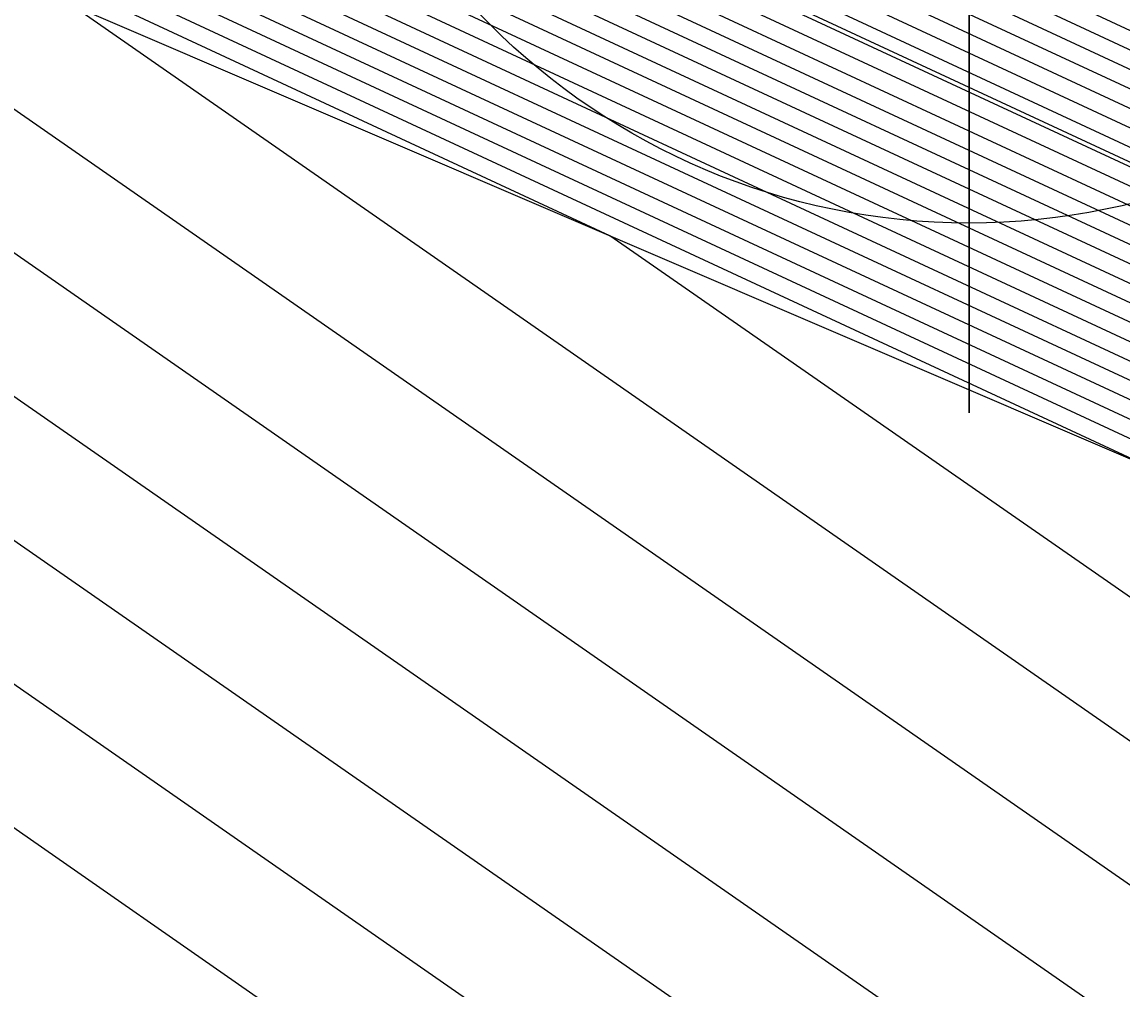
# Model space of a CAD drawing. Extents: x 2531902 to 2533249, y 715219 to 716099.
# Drawn here: x 2532873.294 to 2532877.1, y 715647.016 to 715650.364 of the extents above; entities that cross this region are included whole.
import ezdxf

# ---------------------------------------------------------------- set-up
doc = ezdxf.new("R2010")
doc.units = 0
for name, color, linetype in [('DTM Contours Major', 7, 'Continuous'), ('DTM Contours Minor', 7, 'Continuous'), ('Exist DTM Breakline Underwater', 7, 'Continuous'), ('Exist DTM Crownline Cogo Point CELL', 7, 'Continuous'), ('Exist Hydro Stream or Body of Water', 7, 'Continuous')]:
    doc.layers.add(name, color=color, linetype=linetype)

msp = doc.modelspace()

# ---------------------------------------------------------------- linework, layer by layer
at = {"layer": 'DTM Contours Major'}
for points in [[(2532857.4738, 715669.534), (2532854.1322, 715663.7429), (2532860.8939, 715663.92), (2532861.0702, 715661.9351), (2532860.7708, 715661.5661), (2532861.2091, 715661.1809), (2532861.1313, 715660.4253), (2532865.1602, 715655.8194), (2532865.9033, 715655.5502), (2532866.8547, 715655.2057), (2532867.8017, 715654.95), (2532868.3437, 715654.6883), (2532870.2051, 715653.5839), (2532870.4065, 715653.4866), (2532871.8617, 715652.7835), (2532881.4224, 715648.3399)], [(2532855.348, 715662.0747), (2532859.5043, 715662.1836), (2532859.5137, 715662.0773), (2532859.4977, 715662.0575), (2532860.1784, 715661.4592), (2532860.1582, 715661.2633), (2532865.2307, 715655.4643), (2532865.4234, 715655.3946), (2532866.6251, 715654.9593), (2532867.8213, 715654.6364), (2532867.9619, 715654.5685), (2532870.3119, 715653.1743), (2532870.3641, 715653.1491), (2532870.7414, 715652.9668), (2532882.7923, 715647.3658)], [(2532789.6277, 715644.057), (2532793.8393, 715645.2696), (2532805.6804, 715647.6195), (2532808.6079, 715648.4437), (2532808.8281, 715648.5057), (2532821.0978, 715651.2239), (2532826.1386, 715653.1449), (2532828.6486, 715654.1014), (2532844.8666, 715656.3113), (2532846.6142, 715656.5382), (2532851.4505, 715657.1659), (2532860.6863, 715660.3852), (2532865.3013, 715655.1093), (2532866.3955, 715654.7129), (2532867.4848, 715654.4189), (2532869.6244, 715653.1495), (2532880.5916, 715648.0522), (2532883.2727, 715646.8061)], [(2532786.7831, 715639.5989), (2532788.1858, 715640.1067), (2532799.5682, 715643.384), (2532804.2041, 715644.304), (2532811.6353, 715646.3961), (2532811.7271, 715646.4219), (2532816.8446, 715647.5556), (2532829.6406, 715652.4321), (2532831.2836, 715653.0581), (2532841.8993, 715654.5047), (2532843.0432, 715654.6532), (2532855.32, 715656.2468), (2532862.0227, 715658.583), (2532865.3718, 715654.7542), (2532866.1659, 715654.4666), (2532866.9564, 715654.2532), (2532868.5092, 715653.3319), (2532876.4683, 715649.6328), (2532880.7762, 715647.6306)], [(2532935.3176, 715616.3172), (2532930.0827, 715618.0274), (2532927.6375, 715618.8723), (2532926.2537, 715619.6241), (2532908.7337, 715630.0977), (2532908.1474, 715630.4481), (2532906.8964, 715631.0438), (2532905.3404, 715631.9663), (2532903.2594, 715633.2486), (2532888.565, 715641.3132), (2532886.3941, 715643.4201), (2532885.4621, 715644.0742), (2532880.9335, 715647.2216), (2532872.345, 715651.2133), (2532867.394, 715653.5144), (2532866.4281, 715654.0874), (2532865.9364, 715654.2202), (2532865.4424, 715654.3991), (2532863.359, 715656.7809), (2532859.1896, 715655.3276), (2532846.8051, 715653.72)], [(2532855.566, 715634.305), (2532855.1579, 715634.4394), (2532837.1798, 715635.5591), (2532830.4477, 715637.3638), (2532826.6697, 715640.9272), (2532836.5144, 715650.6335), (2532837.1349, 715650.8096), (2532837.4883, 715650.9861), (2532840.3745, 715651.4638), (2532863.0592, 715654.4084), (2532864.6954, 715654.9787), (2532865.5129, 715654.044), (2532865.7068, 715653.9738), (2532865.8998, 715653.9217), (2532866.2788, 715653.6969), (2532868.2217, 715652.7938), (2532871.5921, 715651.2274), (2532884.7681, 715642.07), (2532887.2259, 715640.3451)], [(2532856.9966, 715637.752), (2532843.6335, 715642.1542), (2532838.9499, 715642.4459), (2532837.1961, 715642.9161), (2532836.2118, 715643.8444), (2532838.7765, 715646.3731), (2532845.3018, 715648.2244), (2532849.0173, 715650.0799), (2532864.8622, 715652.7028), (2532871.8489, 715648.5624), (2532884.0741, 715640.0659), (2532885.362, 715639.162), (2532893.9853, 715631.3499), (2532888.3305, 715628.8192), (2532883.327, 715629.5558)]]:
    msp.add_lwpolyline(points, dxfattribs=at)
at = {"layer": 'DTM Contours Minor'}
for points in [[(2532864.4522, 715683.2715), (2532852.7705, 715663.0273), (2532860.3381, 715663.2254), (2532860.4476, 715661.9919), (2532860.2615, 715661.7627), (2532860.7968, 715661.2922), (2532860.7421, 715660.7605), (2532865.1884, 715655.6774), (2532865.7113, 715655.488), (2532866.7628, 715655.1071), (2532867.8096, 715654.8246), (2532868.191, 715654.6404), (2532870.2479, 715653.4201), (2532870.3895, 715653.3516), (2532871.4135, 715652.8568), (2532881.9704, 715647.9503)], [(2532864.5111, 715682.5515), (2532853.4514, 715663.3851), (2532860.616, 715663.5727), (2532860.7589, 715661.9635), (2532860.5162, 715661.6644), (2532861.0029, 715661.2365), (2532860.9367, 715660.5929), (2532865.1743, 715655.7484), (2532865.8073, 715655.5191), (2532866.8088, 715655.1564), (2532867.8056, 715654.8873), (2532868.2673, 715654.6643), (2532870.2265, 715653.502), (2532870.398, 715653.4191), (2532871.6376, 715652.8201), (2532881.6964, 715648.1451)], [(2532829.3591, 715656.4468), (2532845.1961, 715658.6889), (2532845.4714, 715660.8009), (2532845.6526, 715665.0102), (2532847.9255, 715670.1646), (2532852.3926, 715674.3444), (2532862.9253, 715681.5964), (2532862.1318, 715680.0723), (2532852.0897, 715662.6694), (2532860.0601, 715662.8781), (2532860.1363, 715662.0204), (2532860.0069, 715661.8609), (2532860.5907, 715661.3478), (2532860.5475, 715660.9281), (2532865.2025, 715655.6064), (2532865.6154, 715655.4568), (2532866.7169, 715655.0579), (2532867.8135, 715654.7618), (2532868.1146, 715654.6164), (2532870.2692, 715653.3381), (2532870.3811, 715653.2841), (2532871.1895, 715652.8934), (2532882.2443, 715647.7555)], [(2532826.9898, 715655.6556), (2532846.3531, 715658.397), (2532846.6897, 715660.9792), (2532846.8189, 715663.9807), (2532849.5607, 715670.1985), (2532852.8461, 715673.2726), (2532860.5923, 715678.6061), (2532858.5695, 715674.7208), (2532851.4089, 715662.3116), (2532859.7822, 715662.5309), (2532859.825, 715662.0488), (2532859.7523, 715661.9592), (2532860.3846, 715661.4035), (2532860.3529, 715661.0957), (2532865.2166, 715655.5353), (2532865.5194, 715655.4257), (2532866.671, 715655.0086), (2532867.8174, 715654.6991), (2532868.0382, 715654.5925), (2532870.2906, 715653.2562), (2532870.3726, 715653.2166), (2532870.9654, 715652.9301), (2532882.5183, 715647.5606)], [(2532855.9263, 715672.6254), (2532851.4448, 715664.0179), (2532850.0473, 715661.5959), (2532853.6344, 715661.6899), (2532854.2984, 715659.973), (2532859.6172, 715661.8269), (2532859.9723, 715661.5148), (2532859.9636, 715661.4309), (2532865.2448, 715655.3933), (2532865.3274, 715655.3634), (2532866.5792, 715654.91), (2532867.8253, 715654.5736), (2532867.8855, 715654.5446), (2532870.3333, 715653.0923), (2532870.3556, 715653.0815), (2532870.5173, 715653.0034), (2532883.0663, 715647.171)], [(2532827.0676, 715654.7273), (2532846.647, 715657.3953), (2532848.7567, 715657.6691), (2532849.1287, 715657.7174), (2532859.8845, 715661.4664), (2532865.2589, 715655.3223), (2532866.5333, 715654.8608), (2532867.8018, 715654.5183), (2532870.2935, 715653.04), (2532883.0656, 715647.1039), (2532883.3318, 715646.9802), (2532884.8537, 715646.3424), (2532885.8803, 715645.747), (2532886.5222, 715645.4187), (2532889.6021, 715644.0925), (2532889.7062, 715644.0477), (2532889.9515, 715644.1135), (2532891.4405, 715643.9665), (2532891.6864, 715643.8181), (2532896.1558, 715641.0642), (2532896.6626, 715640.7519), (2532907.0749, 715634.5784)], [(2532827.5946, 715654.5187), (2532846.0535, 715657.034), (2532848.0425, 715657.2922), (2532849.9027, 715657.5336), (2532860.1518, 715661.106), (2532865.2731, 715655.2513), (2532866.4874, 715654.8115), (2532867.6961, 715654.4852), (2532870.0705, 715653.0765), (2532882.2409, 715647.42), (2532883.572, 715646.8014), (2532884.9473, 715646.225), (2532885.8751, 715645.6869), (2532886.4551, 715645.3903), (2532889.2383, 715644.1919), (2532889.7587, 715643.9678), (2532889.9503, 715644.0191), (2532891.1133, 715643.9044), (2532891.3054, 715643.7885), (2532894.796, 715641.6376), (2532897.3301, 715640.076), (2532907.0611, 715634.3065)], [(2532828.1216, 715654.31), (2532845.4601, 715656.6726), (2532847.3283, 715656.9152), (2532850.6766, 715657.3498), (2532860.419, 715660.7456), (2532865.2872, 715655.1803), (2532866.4414, 715654.7622), (2532867.5905, 715654.452), (2532869.8475, 715653.113), (2532881.4163, 715647.7361), (2532883.8122, 715646.6226), (2532885.0409, 715646.1076), (2532885.8698, 715645.6269), (2532886.388, 715645.3619), (2532888.8745, 715644.2912), (2532889.8113, 715643.8878), (2532889.9492, 715643.9248), (2532890.786, 715643.8422), (2532890.9243, 715643.7588), (2532893.4362, 715642.211), (2532897.9977, 715639.4002), (2532907.0474, 715634.0346)], [(2532829.1756, 715653.8927), (2532844.2731, 715655.95), (2532845.9, 715656.1612), (2532852.2244, 715656.9821), (2532860.9536, 715660.0247), (2532865.3154, 715655.0382), (2532866.3496, 715654.6637), (2532867.3791, 715654.3857), (2532869.4014, 715653.186), (2532879.767, 715648.3683), (2532884.2927, 715646.2649), (2532885.2282, 715645.8729), (2532885.8593, 715645.5069), (2532886.2538, 715645.3051), (2532888.147, 715644.4899), (2532889.9164, 715643.728), (2532889.9469, 715643.7361), (2532890.1316, 715643.7179), (2532890.1621, 715643.6995), (2532890.7165, 715643.3579), (2532899.3327, 715638.0486), (2532907.0199, 715633.4908)], [(2532829.7026, 715653.6841), (2532843.6797, 715655.5887), (2532845.1858, 715655.7842), (2532852.9983, 715656.7983), (2532861.2208, 715659.6643), (2532865.3295, 715654.9672), (2532866.3037, 715654.6144), (2532867.2735, 715654.3526), (2532869.1783, 715653.2225), (2532878.9423, 715648.6845), (2532884.5329, 715646.0861), (2532885.3218, 715645.7555), (2532885.854, 715645.4468), (2532886.1867, 715645.2767), (2532887.7832, 715644.5892), (2532889.639, 715643.7901), (2532889.8752, 715643.5609), (2532890.6305, 715643.1464), (2532900.0002, 715637.3728), (2532907.0062, 715633.219)], [(2532830.2296, 715653.4754), (2532843.0862, 715655.2273), (2532844.4716, 715655.4072), (2532853.7722, 715656.6144), (2532861.4881, 715659.3039), (2532865.3436, 715654.8962), (2532866.2578, 715654.5651), (2532867.1678, 715654.3194), (2532868.9553, 715653.259), (2532878.1176, 715649.0006), (2532884.7731, 715645.9073), (2532885.4154, 715645.6381), (2532885.8487, 715645.3868), (2532886.1196, 715645.2483), (2532887.4195, 715644.6885), (2532888.9304, 715644.038), (2532889.7114, 715643.2799), (2532892.2091, 715641.9091), (2532900.6677, 715636.697)], [(2532842.4928, 715654.866), (2532843.7574, 715655.0302), (2532854.5461, 715656.4306), (2532861.7554, 715658.9434), (2532865.3577, 715654.8252), (2532866.2119, 715654.5158), (2532867.0621, 715654.2863), (2532868.7323, 715653.2955), (2532877.293, 715649.3167), (2532885.0133, 715645.7285), (2532885.509, 715645.5207), (2532885.8434, 715645.3268), (2532886.0525, 715645.2199), (2532887.0557, 715644.7879), (2532888.2218, 715644.2858), (2532889.5476, 715642.999), (2532893.7878, 715640.6719), (2532901.3353, 715636.0212)], [(2532842.329, 715654.2762), (2532856.094, 715656.0629), (2532862.2899, 715658.2226), (2532865.3859, 715654.6832), (2532866.12, 715654.4173), (2532866.8508, 715654.22), (2532868.2862, 715653.3684), (2532875.6437, 715649.9489), (2532885.4937, 715645.3708), (2532885.6963, 715645.286), (2532885.8329, 715645.2067), (2532885.9183, 715645.163), (2532886.3281, 715644.9866), (2532886.8046, 715644.7814), (2532889.2201, 715642.4371), (2532896.945, 715638.1975), (2532902.6703, 715634.6696)], [(2532841.6148, 715653.8992), (2532856.8679, 715655.8791), (2532862.5572, 715657.8621), (2532865.4, 715654.6122), (2532866.0741, 715654.368), (2532866.7451, 715654.1869), (2532868.0631, 715653.4049), (2532874.819, 715650.265), (2532885.734, 715645.192), (2532885.7899, 715645.1686), (2532885.8276, 715645.1467), (2532885.8512, 715645.1346), (2532885.9644, 715645.0859), (2532886.0959, 715645.0293), (2532889.0563, 715642.1561), (2532898.5236, 715636.9603), (2532903.3378, 715633.9938)], [(2532900.1022, 715635.723), (2532888.8925, 715641.8751), (2532885.9599, 715644.7214), (2532885.7397, 715644.8759), (2532884.6701, 715645.6193), (2532873.9944, 715650.5811), (2532867.8401, 715653.4414), (2532866.6394, 715654.1537), (2532866.0282, 715654.3187), (2532865.4142, 715654.5411), (2532862.8245, 715657.5017), (2532857.6418, 715655.6952), (2532840.9006, 715653.5222), (2532840.1189, 715653.4207), (2532832.8646, 715652.4322), (2532831.7418, 715652.0044), (2532814.2926, 715645.3547), (2532813.4666, 715645.1717), (2532813.4517, 715645.1675), (2532803.3183, 715642.3147), (2532803.0056, 715642.2526), (2532802.2378, 715642.0316), (2532782.0867, 715634.737)], [(2532901.6808, 715634.4858), (2532888.7287, 715641.5942), (2532886.177, 715644.0708), (2532885.6009, 715644.475), (2532882.8018, 715646.4205), (2532873.1697, 715650.8972), (2532867.617, 715653.4779), (2532866.5338, 715654.1206), (2532865.9823, 715654.2695), (2532865.4283, 715654.4701), (2532863.0917, 715657.1413), (2532858.4157, 715655.5114), (2532840.1864, 715653.1452), (2532839.5255, 715653.0594), (2532833.3916, 715652.2236), (2532832.4422, 715651.8618), (2532815.4117, 715645.3716), (2532814.8004, 715642.7346), (2532809.5683, 715640.2335), (2532811.2221, 715636.8574)], [(2532904.8381, 715632.0114), (2532888.4012, 715641.0323), (2532886.6112, 715642.7695), (2532885.3233, 715643.6734), (2532879.0652, 715648.0228), (2532871.5204, 715651.5294), (2532867.171, 715653.5509), (2532866.3224, 715654.0543), (2532865.8904, 715654.1709), (2532865.4565, 715654.3281), (2532863.6263, 715656.4204), (2532859.9635, 715655.1437), (2532838.7581, 715652.3912), (2532838.3386, 715652.3367), (2532834.4455, 715651.8063), (2532833.8431, 715651.5766), (2532823.0343, 715647.4576), (2532821.5554, 715641.0775), (2532819.036, 715638.5935), (2532825.049, 715632.9221)], [(2532906.4167, 715630.7742), (2532888.2374, 715640.7513), (2532886.8283, 715642.1189), (2532885.1845, 715643.2725), (2532877.1969, 715648.8239), (2532870.6957, 715651.8455), (2532866.9479, 715653.5874), (2532866.2168, 715654.0212), (2532865.8445, 715654.1217), (2532865.4706, 715654.2571), (2532863.8935, 715656.06), (2532860.7374, 715654.9599), (2532838.0439, 715652.0142), (2532837.7451, 715651.9754), (2532834.9725, 715651.5976), (2532834.5435, 715651.4341), (2532826.8456, 715648.5005), (2532825.7924, 715643.9567), (2532820.9444, 715639.1769), (2532826.3987, 715634.0325)], [(2532902.833, 715632.3701), (2532888.0736, 715640.4704), (2532887.0454, 715641.4683), (2532885.0457, 715642.8717), (2532875.3287, 715649.6251), (2532869.8711, 715652.1616), (2532866.7249, 715653.6239), (2532866.1111, 715653.988), (2532865.7986, 715654.0724), (2532865.4847, 715654.1861), (2532864.1608, 715655.6996), (2532861.5113, 715654.7761), (2532837.3297, 715651.6372), (2532837.1517, 715651.6141), (2532835.4995, 715651.389), (2532835.2439, 715651.2915), (2532830.6568, 715649.5435), (2532830.0293, 715646.8359), (2532822.8529, 715639.7603), (2532827.7484, 715635.1429)], [(2532884.9069, 715642.4709), (2532873.4604, 715650.4262), (2532869.0464, 715652.4777), (2532866.5018, 715653.6604), (2532866.0054, 715653.9549), (2532865.7527, 715654.0231), (2532865.4988, 715654.1151), (2532864.4281, 715655.3391), (2532862.2852, 715654.5922), (2532836.6155, 715651.2602), (2532836.5582, 715651.2527), (2532836.0265, 715651.1803), (2532835.9443, 715651.1489), (2532834.4681, 715650.5864), (2532834.2662, 715649.7151), (2532824.7613, 715640.3438), (2532829.098, 715636.2534)], [(2532852.853, 715635.9824), (2532837.5338, 715636.9365), (2532831.7974, 715638.4743), (2532828.5781, 715641.5106), (2532836.9668, 715649.7814), (2532838.7683, 715650.2926), (2532839.7941, 715650.8048), (2532848.1726, 715652.1918), (2532863.8331, 715654.2246), (2532864.9626, 715654.6183), (2532865.527, 715653.973), (2532865.6609, 715653.9246), (2532865.7941, 715653.8886), (2532866.0558, 715653.7333), (2532867.3971, 715653.1099), (2532869.7238, 715652.0285), (2532884.6293, 715641.6692), (2532887.4729, 715639.6735), (2532893.8197, 715633.9238)], [(2532856.1382, 715635.6838), (2532850.5481, 715637.5253), (2532837.8878, 715638.3138), (2532833.147, 715639.5847), (2532830.4865, 715642.0941), (2532837.4192, 715648.9293), (2532840.4017, 715649.7755), (2532842.0999, 715650.6236), (2532855.9707, 715652.9197), (2532864.607, 715654.0407), (2532865.2299, 715654.2578), (2532865.5412, 715653.902), (2532865.615, 715653.8753), (2532865.6884, 715653.8554), (2532865.8327, 715653.7698), (2532866.5724, 715653.426), (2532867.8556, 715652.8297), (2532884.4905, 715641.2684), (2532886.9452, 715639.5456), (2532903.3807, 715624.6564), (2532902.6218, 715624.3168), (2532878.4062, 715627.8818), (2532862.8026, 715633.42), (2532856.1382, 715635.6838)], [(2532856.4243, 715636.3732), (2532848.2433, 715639.0683), (2532838.2418, 715639.6912), (2532834.4967, 715640.6952), (2532832.395, 715642.6775), (2532837.8717, 715648.0772), (2532842.035, 715649.2585), (2532844.4057, 715650.4424), (2532863.7688, 715653.6476), (2532865.3809, 715653.8569), (2532865.4972, 715653.8974), (2532865.5553, 715653.831), (2532865.569, 715653.826), (2532865.5828, 715653.8223), (2532865.6097, 715653.8063), (2532865.7478, 715653.7422), (2532865.9873, 715653.6308), (2532884.3517, 715640.8675), (2532886.4175, 715639.4177), (2532900.2489, 715626.8876), (2532897.8581, 715625.8176), (2532878.592, 715628.6539), (2532866.1777, 715633.0602), (2532856.4243, 715636.3732)], [(2532856.7104, 715637.0626), (2532845.9384, 715640.6112), (2532838.5959, 715641.0685), (2532835.8464, 715641.8056), (2532834.3034, 715643.2609), (2532838.3241, 715647.2252), (2532843.6684, 715648.7415), (2532846.7115, 715650.2611), (2532865.2555, 715653.3308), (2532868.296, 715651.5289), (2532884.2129, 715640.4667), (2532885.8897, 715639.2898), (2532897.1171, 715629.1188), (2532893.0943, 715627.3184), (2532878.7778, 715629.4261), (2532869.5527, 715632.7003), (2532856.7104, 715637.0626)]]:
    msp.add_lwpolyline(points, dxfattribs=at)
at = {"layer": 'Exist DTM Breakline Underwater'}
msp.add_lwpolyline([(2532646.7482, 715755.1818), (2532668.6763, 715717.1473), (2532677.2406, 715702.5672), (2532689.842, 715666.5819), (2532701.7228, 715652.9237), (2532713.1344, 715647.1545), (2532737.5903, 715643.2526), (2532756.1758, 715636.4567), (2532783.4058, 715639.4519), (2532803.2542, 715642.1708), (2532813.8014, 715644.931), (2532836.2766, 715651.0813), (2532865.5585, 715653.8147), (2532885.8256, 715645.1238), (2532889.9462, 715643.6827), (2532906.865, 715630.4228), (2532927.3396, 715618.2281), (2532957.9646, 715607.7292), (2532978.5658, 715598.5711), (2533001.091, 715586.5679), (2533028.1903, 715572.8211)], dxfattribs=at)
at = {"layer": 'Exist DTM Crownline Cogo Point CELL'}
msp.add_lwpolyline([(2532876.571, 715655.013), (2532876.571, 715649.013), (2532876.571, 715652.013), (2532879.571, 715652.013), (2532873.571, 715652.013)], dxfattribs=at)
msp.add_circle((2532876.571, 715652.013), 2.344, dxfattribs=at)
at = {"layer": 'Exist Hydro Stream or Body of Water'}
msp.add_lwpolyline([(2532790.1155, 715646.4953), (2532806.64, 715649.7746), (2532806.9437, 715649.8601), (2532823.8623, 715653.6082), (2532826.9358, 715654.7795), (2532846.7953, 715657.4856), (2532848.9353, 715657.7634), (2532859.8177, 715661.5565), (2532865.2554, 715655.3401), (2532866.5447, 715654.8731), (2532867.8282, 715654.5266), (2532870.3493, 715653.0309), (2532883.2718, 715647.0249), (2532884.8303, 715646.3718), (2532885.8817, 715645.762), (2532886.5389, 715645.4258), (2532889.693, 715644.0677), (2532889.9518, 715644.137), (2532891.5223, 715643.9821), (2532891.7817, 715643.8256), (2532896.4957, 715640.9208), (2532907.0783, 715634.6464)], dxfattribs=at)

doc.saveas('drawing.dxf')
